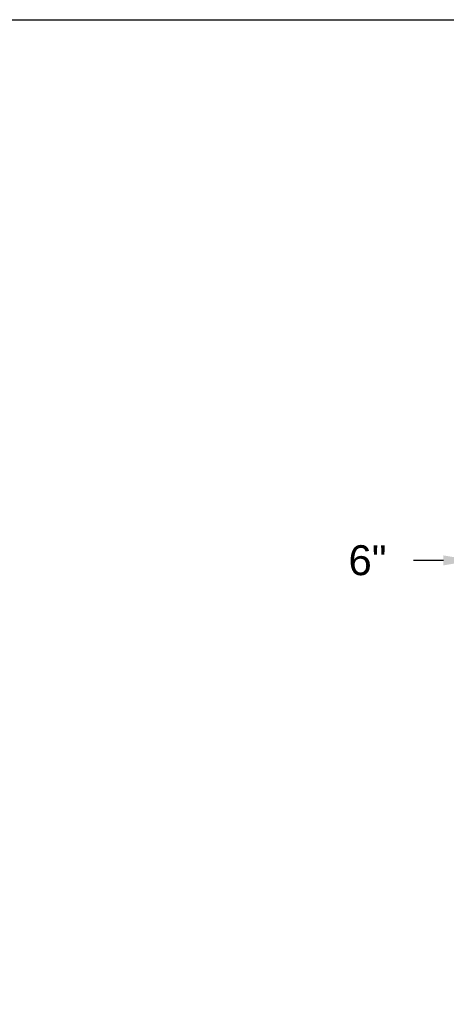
# Model space of a CAD drawing. Header units: inches. Extents: x 170 to 284, y 215 to 248.
# Tile 898 of 1056: x 225.42 to 226.76, y 244.1 to 247.18. Entities that reach past the tile are written whole.
import ezdxf

# ---------------------------------------------------------------- set-up
doc = ezdxf.new("R2010")
doc.units = ezdxf.units.IN
doc.header["$LTSCALE"] = 0.25
doc.header["$MEASUREMENT"] = 0
doc.layers.add('ANNOTATIONS', color=1, linetype='Continuous')
doc.styles.add('ARIAL', font='arial.ttf', dxfattribs={"height": 0.09375})
doc.dimstyles.new('STANDARD$0', dxfattribs={"dimtxt": 0.09375, "dimasz": 0.09375, "dimexe": 0.03125, "dimexo": 0.046875, "dimgap": 0.09, "dimtad": 0, "dimtih": 1, "dimtoh": 1, "dimdec": 4, "dimzin": 0, "dimdsep": 46, "dimtxsty": 'ARIAL', "dimcen": 0.09, "dimadec": 0, "dimazin": 0, "dimtfac": 1, "dimtdec": 4, "dimtofl": 0, "dimtmove": 0, "dimatfit": 1, "dimfxl": 1, "dimtolj": 1, "dimtzin": 0, "dimarcsym": 0})

# ---------------------------------------------------------------- blocks, each defined once
blk = doc.blocks.new('*D135')
at = {"layer": 'ANNOTATIONS', "color": 0, "lineweight": -2, "transparency": 16777216}
for p, q in [((226.8448, 245.1158), (226.8448, 245.5194)), ((226.971, 245.0174), (226.971, 245.5194)), ((226.751, 245.4881), (226.6573, 245.4881)), ((227.0648, 245.4881), (227.1585, 245.4881))]:
    blk.add_line(p, q, dxfattribs=at)
at = {"layer": 'ANNOTATIONS', "color": 0, "transparency": 16777216}
for points in [[(226.751, 245.5037), (226.751, 245.4725), (226.8448, 245.4881)], [(227.0648, 245.5037), (227.0648, 245.4725), (226.971, 245.4881)]]:
    blk.add_solid(points, dxfattribs=at)
at = {"layer": 'defpoints', "color": 0, "transparency": 16777216}
for p in [(226.8448, 245.4881), (226.8448, 245.0689), (226.971, 244.9706)]:
    blk.add_point(p, dxfattribs=at)
at = {"layer": 'ANNOTATIONS', "color": 0, "transparency": 16777216, "insert": (226.5132, 245.4881), "char_height": 0.09375, "attachment_point": 5, "style": 'ARIAL'}
blk.add_mtext('\\A1;6"', dxfattribs=at)

msp = doc.modelspace()

# ---------------------------------------------------------------- linework, layer by layer
at = {"layer": 'defpoints'}
msp.add_lwpolyline([(238.38533, 234.44685), (218.91545, 234.44685), (218.91545, 247.18196), (238.38533, 247.18196)], close=True, dxfattribs=at)

# ---------------------------------------------------------------- dimensions: what is measured, and where the dimension line sits
at = {"layer": 'ANNOTATIONS'}
dim = msp.add_linear_dim(base=(226.84479, 245.48811), p1=(226.97101, 244.97057), p2=(226.84479, 245.06888), angle=180, text='6"', dimstyle='STANDARD$0', dxfattribs=at)
dim.commit()
dim.dimension.update_dxf_attribs({"geometry": '*D135', "text_midpoint": (226.51316, 245.48811), "dimtype": 160})

doc.saveas('drawing.dxf')
